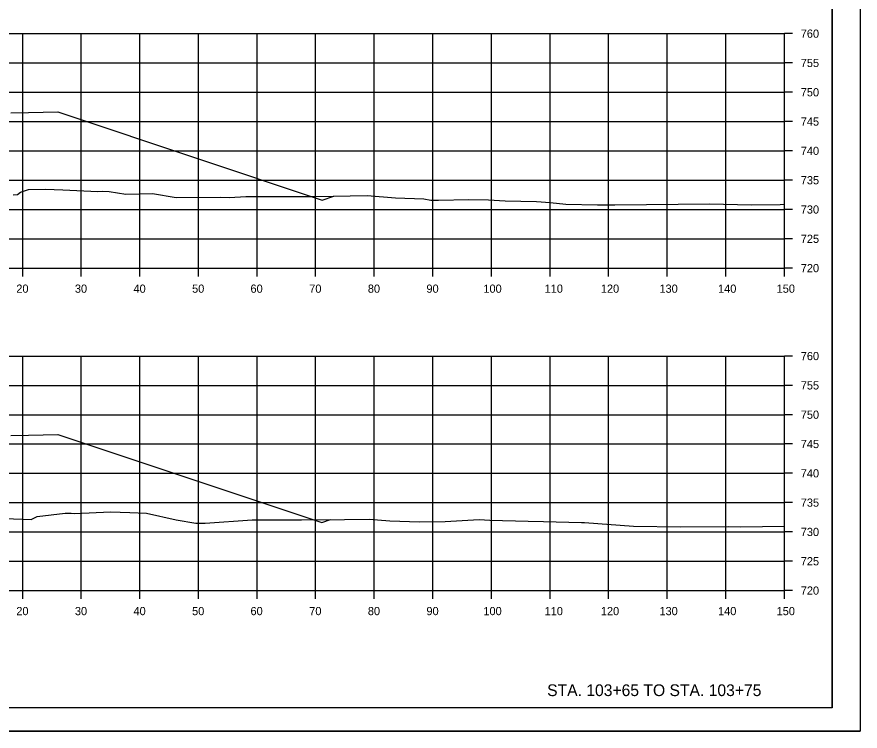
# Model space of a CAD drawing. Extents: x 1202951 to 1376887, y 378065 to 728038.
# Drawn here: x 1374304 to 1374447.9, y 379613.3 to 379735.1 of the extents above; entities that cross this region are included whole.
import ezdxf

# ---------------------------------------------------------------- set-up
doc = ezdxf.new("R2010")
doc.units = 0
for name, color, linetype in [('R_Axis', 7, 'Continuous'), ('R_Axis Annot', 7, 'Continuous'), ('R_Draft', 7, 'Continuous'), ('R_Exist Surface', 7, 'Continuous'), ('R_Fin Surface', 7, 'Continuous'), ('R_Grid', 7, 'Continuous'), ('R_No Plot', 7, 'Continuous')]:
    doc.layers.add(name, color=color, linetype=linetype)

msp = doc.modelspace()

# ---------------------------------------------------------------- linework, layer by layer
at = {"layer": 'R_Axis'}
for p, q in [((1374434.98, 379692.27), (1374434.98, 379732.27)), ((1374436.38, 379732.27), (1374434.98, 379732.27)), ((1374436.38, 379727.27), (1374434.98, 379727.27)), ((1374436.38, 379722.27), (1374434.98, 379722.27)), ((1374436.38, 379717.27), (1374434.98, 379717.27)), ((1374436.38, 379712.27), (1374434.98, 379712.27)), ((1374436.38, 379707.27), (1374434.98, 379707.27)), ((1374436.38, 379702.27), (1374434.98, 379702.27)), ((1374436.38, 379697.27), (1374434.98, 379697.27)), ((1374134.98, 379692.27), (1374434.98, 379692.27)), ((1374304.98, 379690.87), (1374304.98, 379692.27)), ((1374314.98, 379690.87), (1374314.98, 379692.27)), ((1374324.98, 379690.87), (1374324.98, 379692.27)), ((1374334.98, 379690.87), (1374334.98, 379692.27)), ((1374344.98, 379690.87), (1374344.98, 379692.27)), ((1374354.98, 379690.87), (1374354.98, 379692.27)), ((1374364.98, 379690.87), (1374364.98, 379692.27)), ((1374374.98, 379690.87), (1374374.98, 379692.27)), ((1374384.98, 379690.87), (1374384.98, 379692.27)), ((1374394.98, 379690.87), (1374394.98, 379692.27)), ((1374404.98, 379690.87), (1374404.98, 379692.27)), ((1374414.98, 379690.87), (1374414.98, 379692.27)), ((1374424.98, 379690.87), (1374424.98, 379692.27)), ((1374434.98, 379690.87), (1374434.98, 379692.27)), ((1374436.38, 379692.27), (1374434.98, 379692.27)), ((1374434.98, 379637.27), (1374434.98, 379677.27)), ((1374436.38, 379677.27), (1374434.98, 379677.27)), ((1374436.38, 379672.27), (1374434.98, 379672.27)), ((1374436.38, 379667.27), (1374434.98, 379667.27)), ((1374436.38, 379662.27), (1374434.98, 379662.27)), ((1374436.38, 379657.27), (1374434.98, 379657.27)), ((1374436.38, 379652.27), (1374434.98, 379652.27)), ((1374436.38, 379647.27), (1374434.98, 379647.27)), ((1374436.38, 379642.27), (1374434.98, 379642.27)), ((1374134.98, 379637.27), (1374434.98, 379637.27)), ((1374304.98, 379635.87), (1374304.98, 379637.27)), ((1374314.98, 379635.87), (1374314.98, 379637.27)), ((1374324.98, 379635.87), (1374324.98, 379637.27)), ((1374334.98, 379635.87), (1374334.98, 379637.27)), ((1374344.98, 379635.87), (1374344.98, 379637.27)), ((1374354.98, 379635.87), (1374354.98, 379637.27)), ((1374364.98, 379635.87), (1374364.98, 379637.27)), ((1374374.98, 379635.87), (1374374.98, 379637.27)), ((1374384.98, 379635.87), (1374384.98, 379637.27)), ((1374394.98, 379635.87), (1374394.98, 379637.27)), ((1374404.98, 379635.87), (1374404.98, 379637.27)), ((1374414.98, 379635.87), (1374414.98, 379637.27)), ((1374424.98, 379635.87), (1374424.98, 379637.27)), ((1374434.98, 379635.87), (1374434.98, 379637.27)), ((1374436.38, 379637.27), (1374434.98, 379637.27))]:
    msp.add_line(p, q, dxfattribs=at)
at = {"layer": 'R_Exist Surface'}
for points in [[(1374303.37, 379704.79), (1374304.09, 379704.81), (1374304.62, 379705.2), (1374305.98, 379705.67), (1374308.86, 379705.72), (1374311.83, 379705.63), (1374317.83, 379705.35), (1374318.68, 379705.39), (1374319.74, 379705.34), (1374322.57, 379704.87), (1374327.11, 379705.02), (1374331.15, 379704.33), (1374338.78, 379704.4), (1374340.28, 379704.31), (1374343.05, 379704.51), (1374350.36, 379704.51), (1374353.82, 379704.48), (1374354.43, 379704.51), (1374357.98, 379704.53), (1374363.77, 379704.64), (1374368.62, 379704.25), (1374373.42, 379704.09), (1374374.63, 379703.85), (1374375.96, 379703.86), (1374381.1, 379703.96), (1374384.5, 379703.93), (1374387.35, 379703.75), (1374392.65, 379703.62), (1374394.99, 379703.48), (1374397.66, 379703.18), (1374403.09, 379703.09), (1374406.07, 379703.05), (1374422.27, 379703.22), (1374429.33, 379703.09), (1374434.24, 379703.14), (1374434.98, 379703.16)], [(1374301.93, 379649.58), (1374306.4, 379649.38), (1374307.47, 379649.89), (1374312.2, 379650.48), (1374313.27, 379650.45), (1374313.87, 379650.42), (1374319.99, 379650.72), (1374323.27, 379650.57), (1374326.09, 379650.45), (1374331.17, 379649.34), (1374334.54, 379648.76), (1374335.87, 379648.78), (1374336.13, 379648.76), (1374344.14, 379649.35), (1374349.54, 379649.34), (1374352.09, 379649.32), (1374352.54, 379649.34), (1374359.92, 379649.38), (1374364.11, 379649.46), (1374367.62, 379649.18), (1374372.69, 379649.01), (1374377.11, 379649.04), (1374382.89, 379649.38), (1374384.7, 379649.26), (1374391.25, 379649.13), (1374393.89, 379649.03), (1374400.34, 379648.9), (1374400.74, 379648.87), (1374400.88, 379648.86), (1374409.24, 379648.25), (1374417.23, 379648.12), (1374425.46, 379648.2), (1374427.52, 379648.16), (1374434.98, 379648.25)]]:
    msp.add_lwpolyline(points, dxfattribs=at)
at = {"layer": 'R_Fin Surface'}
for points in [[(1374302.98, 379718.75), (1374305.98, 379718.81), (1374310.98, 379718.91), (1374312.32, 379718.47), (1374356.1, 379703.87), (1374358.06, 379704.53)], [(1374302.98, 379663.74), (1374305.98, 379663.8), (1374310.98, 379663.9), (1374312.32, 379663.45), (1374356.05, 379648.87), (1374357.53, 379649.37)]]:
    msp.add_lwpolyline(points, dxfattribs=at)
at = {"layer": 'R_Grid'}
for p, q in [((1374134.98, 379732.27), (1374434.98, 379732.27)), ((1374304.98, 379692.27), (1374304.98, 379732.27)), ((1374314.98, 379692.27), (1374314.98, 379732.27)), ((1374324.98, 379692.27), (1374324.98, 379732.27)), ((1374334.98, 379692.27), (1374334.98, 379732.27)), ((1374344.98, 379692.27), (1374344.98, 379732.27)), ((1374354.98, 379692.27), (1374354.98, 379732.27)), ((1374364.98, 379692.27), (1374364.98, 379732.27)), ((1374374.98, 379692.27), (1374374.98, 379732.27)), ((1374384.98, 379692.27), (1374384.98, 379732.27)), ((1374394.98, 379692.27), (1374394.98, 379732.27)), ((1374404.98, 379692.27), (1374404.98, 379732.27)), ((1374414.98, 379692.27), (1374414.98, 379732.27)), ((1374424.98, 379692.27), (1374424.98, 379732.27)), ((1374434.98, 379692.27), (1374434.98, 379732.27)), ((1374134.98, 379727.27), (1374434.98, 379727.27)), ((1374134.98, 379722.27), (1374434.98, 379722.27)), ((1374134.98, 379717.27), (1374434.98, 379717.27)), ((1374134.98, 379712.27), (1374434.98, 379712.27)), ((1374134.98, 379707.27), (1374434.98, 379707.27)), ((1374134.98, 379702.27), (1374434.98, 379702.27)), ((1374134.98, 379697.27), (1374434.98, 379697.27)), ((1374134.98, 379692.27), (1374434.98, 379692.27)), ((1374134.98, 379677.27), (1374434.98, 379677.27)), ((1374304.98, 379637.27), (1374304.98, 379677.27)), ((1374314.98, 379637.27), (1374314.98, 379677.27)), ((1374324.98, 379637.27), (1374324.98, 379677.27)), ((1374334.98, 379637.27), (1374334.98, 379677.27)), ((1374344.98, 379637.27), (1374344.98, 379677.27)), ((1374354.98, 379637.27), (1374354.98, 379677.27)), ((1374364.98, 379637.27), (1374364.98, 379677.27)), ((1374374.98, 379637.27), (1374374.98, 379677.27)), ((1374384.98, 379637.27), (1374384.98, 379677.27)), ((1374394.98, 379637.27), (1374394.98, 379677.27)), ((1374404.98, 379637.27), (1374404.98, 379677.27)), ((1374414.98, 379637.27), (1374414.98, 379677.27)), ((1374424.98, 379637.27), (1374424.98, 379677.27)), ((1374434.98, 379637.27), (1374434.98, 379677.27)), ((1374134.98, 379672.27), (1374434.98, 379672.27)), ((1374134.98, 379667.27), (1374434.98, 379667.27)), ((1374134.98, 379662.27), (1374434.98, 379662.27)), ((1374134.98, 379657.27), (1374434.98, 379657.27)), ((1374134.98, 379652.27), (1374434.98, 379652.27)), ((1374134.98, 379647.27), (1374434.98, 379647.27)), ((1374134.98, 379642.27), (1374434.98, 379642.27)), ((1374134.98, 379637.27), (1374434.98, 379637.27))]:
    msp.add_line(p, q, dxfattribs=at)
at = {"layer": 'R_No Plot'}
for p, q in [((1374443.16, 379617.27), (1374443.16, 379822.73)), ((1374443.16, 379617.27), (1374126.98, 379617.27)), ((1374114.58, 379613.3), (1374447.91, 379613.3))]:
    msp.add_line(p, q, dxfattribs=at)
for points in [[(1374114.57, 379826.63), (1374447.91, 379826.63), (1374447.91, 379613.29), (1374114.57, 379613.29)], [(1374360.9, 379822.73), (1374380.52, 379822.73), (1374380.52, 379812.85), (1374396.63, 379812.85), (1374419.83, 379812.85), (1374419.83, 379788.52), (1374443.16, 379788.52), (1374443.16, 379617.27), (1374126.98, 379617.27), (1374126.98, 379822.73)]]:
    msp.add_lwpolyline(points, close=True, dxfattribs=at)

# ---------------------------------------------------------------- texts
at = {"layer": 'R_Axis Annot'}
for s, p in [('760', (1374437.78, 379731.57)), ('755', (1374437.78, 379726.57)), ('750', (1374437.78, 379721.57)), ('745', (1374437.78, 379716.57)), ('740', (1374437.78, 379711.57)), ('735', (1374437.78, 379706.57)), ('730', (1374437.78, 379701.57)), ('725', (1374437.78, 379696.57)), ('720', (1374437.78, 379691.57)), ('20', (1374303.89, 379688.07)), ('30', (1374313.89, 379688.07)), ('40', (1374323.89, 379688.07)), ('50', (1374333.89, 379688.07)), ('60', (1374343.86, 379688.07)), ('70', (1374353.89, 379688.07)), ('80', (1374363.89, 379688.07)), ('90', (1374373.89, 379688.07)), ('100', (1374383.61, 379688.07)), ('110', (1374394.06, 379688.07)), ('120', (1374403.66, 379688.07)), ('130', (1374413.66, 379688.07)), ('140', (1374423.66, 379688.07)), ('150', (1374433.66, 379688.07)), ('760', (1374437.78, 379676.57)), ('755', (1374437.78, 379671.57)), ('750', (1374437.78, 379666.57)), ('745', (1374437.78, 379661.57)), ('740', (1374437.78, 379656.57)), ('735', (1374437.78, 379651.57)), ('730', (1374437.78, 379646.57)), ('725', (1374437.78, 379641.57)), ('720', (1374437.78, 379636.57)), ('20', (1374303.89, 379633.07)), ('30', (1374313.89, 379633.07)), ('40', (1374323.89, 379633.07)), ('50', (1374333.89, 379633.07)), ('60', (1374343.86, 379633.07)), ('70', (1374353.89, 379633.07)), ('80', (1374363.89, 379633.07)), ('90', (1374373.89, 379633.07)), ('100', (1374383.61, 379633.07)), ('110', (1374394.06, 379633.07)), ('120', (1374403.66, 379633.07)), ('130', (1374413.66, 379633.07)), ('140', (1374423.66, 379633.07)), ('150', (1374433.66, 379633.07))]:
    msp.add_text(s, height=1.4, dxfattribs=at).set_placement(p)
at = {"layer": 'R_Draft'}
msp.add_text('STA. 103+65 TO STA. 103+75', height=2, dxfattribs=at).set_placement((1374394.49, 379619.27))

doc.saveas('drawing.dxf')
